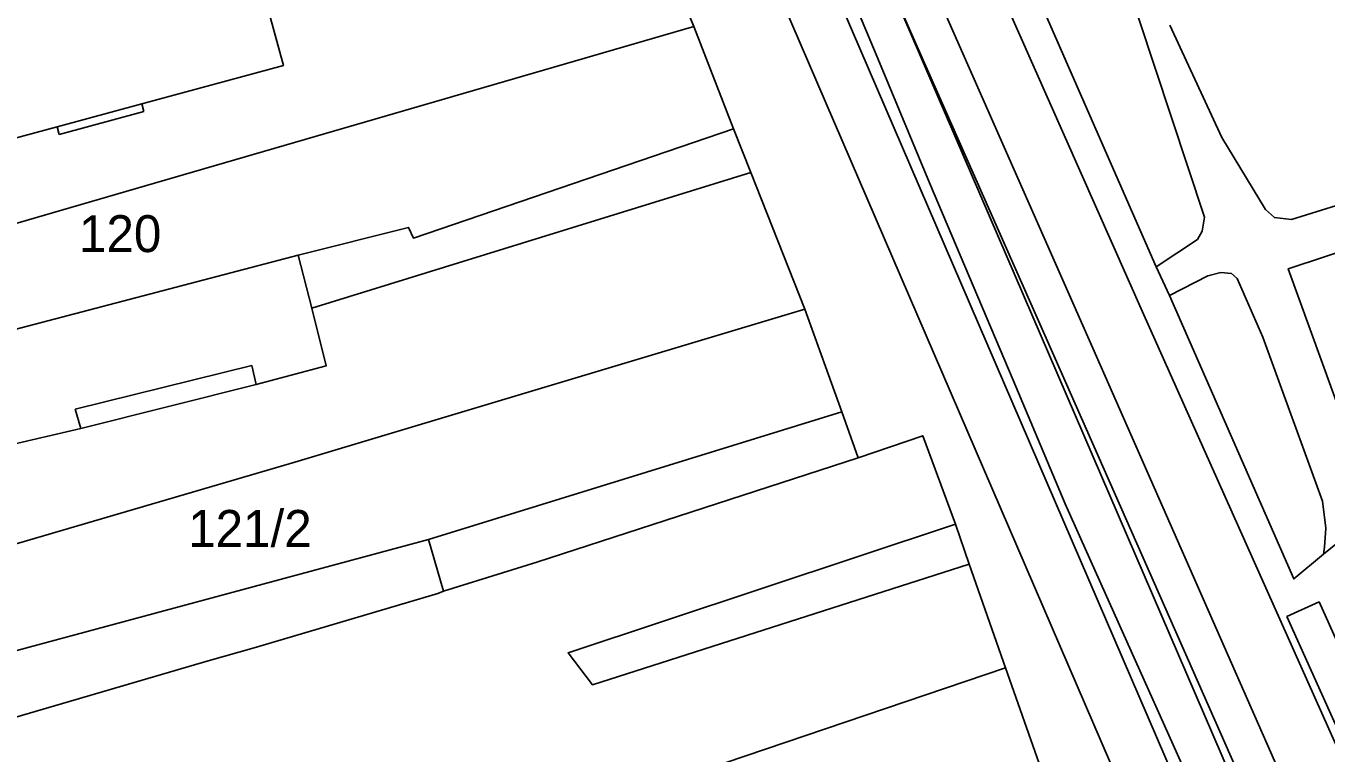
# Model space of a CAD drawing. Extents: x -263423 to -261326, y -1240067 to -1237864.
# Drawn here: x -262810.1 to -262739.6, y -1239757.9 to -1239718.5 of the extents above; entities that cross this region are included whole.
import ezdxf

# ---------------------------------------------------------------- set-up
doc = ezdxf.new("R2010")
doc.units = 0
for name, color, linetype in [('body_kn', 7, 'Continuous'), ('kladpar_druhypozemkov', 7, 'Continuous'), ('kladpar_hranice', 7, 'Continuous'), ('kladpar_parcelnecisla', 7, 'Continuous'), ('kladpar_plochy', 7, 'Continuous'), ('tarchy_linie', 7, 'Continuous'), ('zappar_hrandruhpozemk', 7, 'Continuous')]:
    doc.layers.add(name, color=color, linetype=linetype)

msp = doc.modelspace()

# ---------------------------------------------------------------- linework, layer by layer
at = {"layer": 'body_kn'}
for p, q in [((-262773.87, -1239718.55), (-262773.87, -1239718.55)), ((-262796.11, -1239720.67), (-262796.11, -1239720.67)), ((-262763.9, -1239720.28), (-262763.9, -1239720.28)), ((-262803.79, -1239722.74), (-262803.79, -1239722.74)), ((-262803.67, -1239723.16), (-262803.67, -1239723.16)), ((-262808.37, -1239723.98), (-262808.37, -1239723.98)), ((-262808.37, -1239723.98), (-262808.37, -1239723.98)), ((-262808.26, -1239724.4), (-262808.26, -1239724.4)), ((-262771.72, -1239724.1), (-262771.72, -1239724.1)), ((-262745.27, -1239724.56), (-262745.27, -1239724.56)), ((-262770.78, -1239726.46), (-262770.78, -1239726.46)), ((-262770.78, -1239726.46), (-262770.78, -1239726.46)), ((-262803.65, -1239727.2), (-262803.65, -1239727.2)), ((-262803.65, -1239727.2), (-262803.65, -1239727.2)), ((-262761.11, -1239727.02), (-262761.11, -1239727.02)), ((-262742.91, -1239728.47), (-262742.91, -1239728.47)), ((-262746.2, -1239728.87), (-262746.2, -1239728.87)), ((-262742.42, -1239728.9), (-262742.42, -1239728.9)), ((-262741.5, -1239729), (-262741.5, -1239729)), ((-262789.33, -1239729.43), (-262789.33, -1239729.43)), ((-262789.07, -1239730.01), (-262789.07, -1239730.01)), ((-262746.58, -1239730.08), (-262746.58, -1239730.08)), ((-262746.33, -1239729.63), (-262746.33, -1239729.63)), ((-262795.32, -1239730.93), (-262795.32, -1239730.93)), ((-262795.32, -1239730.93), (-262795.32, -1239730.93)), ((-262748.82, -1239731.56), (-262748.82, -1239731.56)), ((-262746.02, -1239732.06), (-262746.02, -1239732.06)), ((-262745.32, -1239731.87), (-262745.32, -1239731.87)), ((-262744.74, -1239731.93), (-262744.74, -1239731.93)), ((-262744.43, -1239732.19), (-262744.43, -1239732.19)), ((-262741.67, -1239731.67), (-262741.67, -1239731.67)), ((-262748.11, -1239733.11), (-262748.11, -1239733.11)), ((-262748.11, -1239733.11), (-262748.11, -1239733.11)), ((-262794.57, -1239733.8), (-262794.57, -1239733.8)), ((-262767.87, -1239733.86), (-262767.87, -1239733.86)), ((-262749.57, -1239734), (-262749.57, -1239734)), ((-262752.45, -1239735.52), (-262752.45, -1239735.52)), ((-262743.04, -1239735.38), (-262743.04, -1239735.38)), ((-262754.38, -1239736.37), (-262754.38, -1239736.37)), ((-262797.83, -1239736.91), (-262797.83, -1239736.91)), ((-262793.79, -1239736.92), (-262793.79, -1239736.92)), ((-262756.57, -1239737.71), (-262756.57, -1239737.71)), ((-262797.58, -1239737.93), (-262797.58, -1239737.93)), ((-262797.58, -1239737.93), (-262797.58, -1239737.93)), ((-262807.4, -1239739.28), (-262807.4, -1239739.28)), ((-262765.86, -1239739.42), (-262765.86, -1239739.42)), ((-262807.08, -1239740.31), (-262807.08, -1239740.31)), ((-262761.47, -1239740.71), (-262761.47, -1239740.71)), ((-262764.98, -1239741.91), (-262764.98, -1239741.91)), ((-262795.49, -1239742.14), (-262795.49, -1239742.14)), ((-262795.49, -1239742.14), (-262795.49, -1239742.14)), ((-262753.75, -1239744.39), (-262753.75, -1239744.39)), ((-262739.82, -1239744.25), (-262739.82, -1239744.25)), ((-262759.7, -1239745.5), (-262759.7, -1239745.5)), ((-262739.64, -1239745.72), (-262739.64, -1239745.72)), ((-262788.25, -1239746.32), (-262788.25, -1239746.32)), ((-262739.71, -1239746.74), (-262739.71, -1239746.74)), ((-262782.39, -1239747.56), (-262782.39, -1239747.56)), ((-262758.95, -1239747.67), (-262758.95, -1239747.67)), ((-262758.95, -1239747.67), (-262758.95, -1239747.67)), ((-262739.76, -1239747.13), (-262739.76, -1239747.13)), ((-262741.37, -1239748.46), (-262741.37, -1239748.46)), ((-262787.75, -1239749.25), (-262787.75, -1239749.25)), ((-262787.43, -1239749.13), (-262787.43, -1239749.13)), ((-262787.43, -1239749.13), (-262787.43, -1239749.13)), ((-262751.59, -1239749.24), (-262751.59, -1239749.24)), ((-262740, -1239749.71), (-262740, -1239749.71)), ((-262741.75, -1239750.49), (-262741.75, -1239750.49)), ((-262741.75, -1239750.49), (-262741.75, -1239750.49)), ((-262797.7, -1239752.2), (-262797.7, -1239752.2)), ((-262780.69, -1239752.47), (-262780.69, -1239752.47)), ((-262800.19, -1239752.89), (-262800.19, -1239752.89)), ((-262756.99, -1239753.28), (-262756.99, -1239753.28)), ((-262779.36, -1239754.2), (-262779.36, -1239754.2))]:
    msp.add_line(p, q, dxfattribs=at)
at = {"layer": 'kladpar_druhypozemkov'}
for p, q in [((-262804.71, -1239728.91), (-262804.71, -1239728.91)), ((-262797.55, -1239744.6), (-262797.55, -1239744.6))]:
    msp.add_line(p, q, dxfattribs=at)
at = {"layer": 'kladpar_hranice'}
for points in [[(-262788.14, -1239641.59), (-262788.03, -1239641.86), (-262785.99, -1239646.59), (-262785.85, -1239646.92), (-262767.2, -1239689.66), (-262766.13, -1239692.1), (-262748.82, -1239731.56), (-262748.11, -1239733.11), (-262741.37, -1239748.46), (-262739.76, -1239747.13), (-262738.34, -1239745.97)], [(-262738.34, -1239745.97), (-262739.76, -1239747.13), (-262741.37, -1239748.46), (-262748.11, -1239733.11), (-262748.82, -1239731.56), (-262766.13, -1239692.1), (-262767.2, -1239689.66), (-262785.85, -1239646.92)], [(-262755.17, -1239758.45), (-262756.99, -1239753.28), (-262758.95, -1239747.67), (-262759.7, -1239745.5), (-262761.47, -1239740.71), (-262764.98, -1239741.91), (-262765.86, -1239739.42), (-262767.87, -1239733.86), (-262770.78, -1239726.46), (-262771.72, -1239724.1), (-262773.87, -1239718.55), (-262776.96, -1239711.14), (-262777.91, -1239708.78), (-262780.24, -1239703.35), (-262781.63, -1239700.16), (-262783.78, -1239695.05), (-262787.57, -1239685.48)], [(-262825.97, -1239716.16), (-262807.48, -1239710.36), (-262780.24, -1239703.35), (-262777.91, -1239708.78), (-262776.96, -1239711.14), (-262773.87, -1239718.55), (-262803.65, -1239727.2), (-262829.94, -1239734.84), (-262831.38, -1239730.19), (-262808.37, -1239723.98), (-262803.79, -1239722.74), (-262796.11, -1239720.67), (-262797.12, -1239716.97), (-262797.74, -1239714.48), (-262805.84, -1239716.74), (-262806.03, -1239715.97), (-262824.3, -1239721.34), (-262825.97, -1239716.16)], [(-262840.99, -1239720.28), (-262839.37, -1239719.95), (-262836.7, -1239719.27), (-262826.68, -1239716.38), (-262825.97, -1239716.16), (-262824.3, -1239721.34), (-262806.03, -1239715.97), (-262805.84, -1239716.74), (-262797.74, -1239714.48), (-262797.12, -1239716.97), (-262796.11, -1239720.67), (-262803.79, -1239722.74), (-262808.37, -1239723.98), (-262831.38, -1239730.19), (-262832.87, -1239725.4), (-262839.7, -1239723.95), (-262840.99, -1239720.28)], [(-262803.65, -1239727.2), (-262773.87, -1239718.55), (-262771.72, -1239724.1), (-262770.78, -1239726.46), (-262767.87, -1239733.86), (-262795.49, -1239742.14), (-262825.28, -1239750.86), (-262827.55, -1239743.84), (-262828.56, -1239740.52), (-262830.38, -1239735.03), (-262829.94, -1239734.84), (-262803.65, -1239727.2)], [(-262795.49, -1239742.14), (-262767.87, -1239733.86), (-262765.86, -1239739.42), (-262764.98, -1239741.91), (-262782.39, -1239747.56), (-262787.43, -1239749.13), (-262787.75, -1239749.25), (-262797.7, -1239752.2), (-262800.19, -1239752.89), (-262819.26, -1239758.47), (-262825.58, -1239760.29), (-262826.39, -1239757.29), (-262830.86, -1239758.73), (-262832.05, -1239752.87), (-262828.98, -1239751.93), (-262825.28, -1239750.86), (-262795.49, -1239742.14)], [(-262819.26, -1239758.47), (-262800.19, -1239752.89), (-262797.7, -1239752.2), (-262787.75, -1239749.25), (-262787.43, -1239749.13), (-262782.39, -1239747.56), (-262764.98, -1239741.91), (-262761.47, -1239740.71), (-262759.7, -1239745.5), (-262758.95, -1239747.67), (-262756.99, -1239753.28), (-262776.5, -1239759.89), (-262791.05, -1239763.32), (-262794.48, -1239764.1), (-262805.24, -1239766.49), (-262805.03, -1239768.22), (-262813.14, -1239769.76), (-262811.51, -1239781.32), (-262813.94, -1239781.75), (-262815.81, -1239772.06), (-262819.26, -1239758.47)], [(-262776.5, -1239759.89), (-262756.99, -1239753.28), (-262755.17, -1239758.45), (-262754.35, -1239760.75), (-262776.99, -1239768.67), (-262793.2, -1239773.95), (-262800.85, -1239775.82), (-262800.54, -1239777.8), (-262811.51, -1239781.32), (-262813.14, -1239769.76), (-262805.03, -1239768.22), (-262805.24, -1239766.49), (-262794.48, -1239764.1), (-262791.05, -1239763.32), (-262776.5, -1239759.89)]]:
    msp.add_lwpolyline(points, dxfattribs=at)
at = {"layer": 'kladpar_plochy'}
for p, q in [((-262748.82, -1239731.56), (-262766.13, -1239692.1)), ((-262766.13, -1239692.1), (-262748.82, -1239731.56)), ((-262773.87, -1239718.55), (-262776.96, -1239711.14)), ((-262771.72, -1239724.1), (-262773.87, -1239718.55)), ((-262770.78, -1239726.46), (-262771.72, -1239724.1)), ((-262767.87, -1239733.86), (-262770.78, -1239726.46)), ((-262748.11, -1239733.11), (-262748.82, -1239731.56)), ((-262748.82, -1239731.56), (-262748.11, -1239733.11)), ((-262741.37, -1239748.46), (-262748.11, -1239733.11)), ((-262748.11, -1239733.11), (-262741.37, -1239748.46)), ((-262765.86, -1239739.42), (-262767.87, -1239733.86)), ((-262764.98, -1239741.91), (-262765.86, -1239739.42)), ((-262761.47, -1239740.71), (-262764.98, -1239741.91)), ((-262759.7, -1239745.5), (-262761.47, -1239740.71)), ((-262758.95, -1239747.67), (-262759.7, -1239745.5)), ((-262738.34, -1239745.97), (-262739.76, -1239747.13)), ((-262739.76, -1239747.13), (-262738.34, -1239745.97)), ((-262756.99, -1239753.28), (-262758.95, -1239747.67)), ((-262739.76, -1239747.13), (-262741.37, -1239748.46)), ((-262741.37, -1239748.46), (-262739.76, -1239747.13)), ((-262755.17, -1239758.45), (-262756.99, -1239753.28))]:
    msp.add_line(p, q, dxfattribs=at)
for points in [[(-262825.97, -1239716.16), (-262807.48, -1239710.36), (-262780.24, -1239703.35), (-262777.91, -1239708.78), (-262776.96, -1239711.14), (-262773.87, -1239718.55), (-262803.65, -1239727.2), (-262829.94, -1239734.84), (-262831.38, -1239730.19), (-262808.37, -1239723.98), (-262803.79, -1239722.74), (-262796.11, -1239720.67), (-262797.12, -1239716.97), (-262797.74, -1239714.48), (-262805.84, -1239716.74), (-262806.03, -1239715.97), (-262824.3, -1239721.34)], [(-262840.99, -1239720.28), (-262839.37, -1239719.95), (-262836.7, -1239719.27), (-262826.68, -1239716.38), (-262825.97, -1239716.16), (-262824.3, -1239721.34), (-262806.03, -1239715.97), (-262805.84, -1239716.74), (-262797.74, -1239714.48), (-262797.12, -1239716.97), (-262796.11, -1239720.67), (-262803.79, -1239722.74), (-262808.37, -1239723.98), (-262831.38, -1239730.19), (-262832.87, -1239725.4), (-262839.7, -1239723.95)], [(-262803.65, -1239727.2), (-262773.87, -1239718.55), (-262771.72, -1239724.1), (-262770.78, -1239726.46), (-262767.87, -1239733.86), (-262795.49, -1239742.14), (-262825.28, -1239750.86), (-262827.55, -1239743.84), (-262828.56, -1239740.52), (-262830.38, -1239735.03), (-262829.94, -1239734.84)], [(-262795.49, -1239742.14), (-262767.87, -1239733.86), (-262765.86, -1239739.42), (-262764.98, -1239741.91), (-262782.39, -1239747.56), (-262787.43, -1239749.13), (-262787.75, -1239749.25), (-262797.7, -1239752.2), (-262800.19, -1239752.89), (-262819.26, -1239758.47), (-262825.58, -1239760.29), (-262826.39, -1239757.29), (-262830.86, -1239758.73), (-262832.05, -1239752.87), (-262828.98, -1239751.93), (-262825.28, -1239750.86)], [(-262819.26, -1239758.47), (-262800.19, -1239752.89), (-262797.7, -1239752.2), (-262787.75, -1239749.25), (-262787.43, -1239749.13), (-262782.39, -1239747.56), (-262764.98, -1239741.91), (-262761.47, -1239740.71), (-262759.7, -1239745.5), (-262758.95, -1239747.67), (-262756.99, -1239753.28), (-262776.5, -1239759.89), (-262791.05, -1239763.32), (-262794.48, -1239764.1), (-262805.24, -1239766.49), (-262805.03, -1239768.22), (-262813.14, -1239769.76), (-262811.51, -1239781.32), (-262813.94, -1239781.75), (-262815.81, -1239772.06)], [(-262776.5, -1239759.89), (-262756.99, -1239753.28), (-262755.17, -1239758.45), (-262754.35, -1239760.75), (-262776.99, -1239768.67), (-262793.2, -1239773.95), (-262800.85, -1239775.82), (-262800.54, -1239777.8), (-262811.51, -1239781.32), (-262813.14, -1239769.76), (-262805.03, -1239768.22), (-262805.24, -1239766.49), (-262794.48, -1239764.1), (-262791.05, -1239763.32)]]:
    msp.add_lwpolyline(points, close=True, dxfattribs=at)
at = {"layer": 'tarchy_linie'}
for points in [[(-262706.54, -1239880.67), (-262742.27, -1239779.37), (-262780.81, -1239690), (-262819.34, -1239601.25), (-262816.79, -1239600.49), (-262817.29, -1239598.81), (-262817.32, -1239598.72), (-262815.09, -1239597.98), (-262814.98, -1239597.94), (-262815.48, -1239596.45), (-262815.98, -1239594.96), (-262818.17, -1239595.69), (-262820.83, -1239596.57), (-262845.98, -1239506.9)], [(-262735.26, -1239777.31), (-262742.03, -1239765.52), (-262775.57, -1239687.74), (-262811.81, -1239604.28), (-262814.73, -1239592.68), (-262817.65, -1239581.52), (-262822.24, -1239563.13)], [(-262736.62, -1239778.1), (-262741.1, -1239770.47), (-262746.26, -1239761.11), (-262751.59, -1239749.24), (-262753.75, -1239744.39), (-262756.57, -1239737.71), (-262761.11, -1239727.02), (-262763.9, -1239720.28), (-262768.21, -1239710.04), (-262772.17, -1239700.1), (-262776, -1239690.78), (-262780.26, -1239681.08), (-262784.83, -1239671.23), (-262789.11, -1239661.86), (-262793.12, -1239652.78), (-262797.39, -1239643.05), (-262801.85, -1239633.31), (-262808.04, -1239619.61), (-262811.66, -1239610.43), (-262813.83, -1239602.97), (-262815.09, -1239597.98)], [(-262657.08, -1239929.21), (-262646.38, -1239963), (-262674.82, -1239975.1), (-262703.83, -1239879.78), (-262739.61, -1239778.33), (-262778.19, -1239688.87), (-262817.29, -1239598.81)], [(-262741.75, -1239750.49), (-262740, -1239749.71), (-262737.36, -1239755.57), (-262739.11, -1239756.35), (-262741.75, -1239750.49)]]:
    msp.add_lwpolyline(points, dxfattribs=at)
at = {"layer": 'zappar_hrandruhpozemk'}
for p, q in [((-262749.57, -1239734), (-262767.76, -1239692.96)), ((-262770.82, -1239693.94), (-262752.45, -1239735.52)), ((-262772.74, -1239694.83), (-262754.38, -1239736.37)), ((-262748.09, -1239718.48), (-262745.27, -1239724.56)), ((-262803.67, -1239723.16), (-262803.79, -1239722.74)), ((-262808.26, -1239724.4), (-262803.67, -1239723.16)), ((-262808.37, -1239723.98), (-262808.26, -1239724.4)), ((-262770.78, -1239726.46), (-262794.57, -1239733.8)), ((-262739.09, -1239757.43), (-262749.57, -1239734)), ((-262743.04, -1239735.38), (-262739.82, -1239744.25)), ((-262807.4, -1239739.28), (-262797.83, -1239736.91)), ((-262797.83, -1239736.91), (-262797.58, -1239737.93)), ((-262797.58, -1239737.93), (-262807.08, -1239740.31)), ((-262807.08, -1239740.31), (-262807.4, -1239739.28)), ((-262788.25, -1239746.32), (-262765.86, -1239739.42)), ((-262788.25, -1239746.32), (-262811.02, -1239752.46)), ((-262787.43, -1239749.13), (-262788.25, -1239746.32))]:
    msp.add_line(p, q, dxfattribs=at)
for points in [[(-262752.43, -1239708.45), (-262752.05, -1239709.67), (-262751.86, -1239711.01), (-262751.99, -1239712.28), (-262752.06, -1239713.36), (-262751.94, -1239714.38), (-262751.5, -1239715.4), (-262750.8, -1239716.62), (-262749.79, -1239718.09), (-262746.2, -1239728.87), (-262746.33, -1239729.63), (-262746.58, -1239730.08), (-262748.82, -1239731.56)], [(-262745.27, -1239724.56), (-262742.91, -1239728.47), (-262742.42, -1239728.9), (-262741.5, -1239729), (-262729.31, -1239725.22), (-262728.63, -1239724.7), (-262728.37, -1239723.47)], [(-262795.32, -1239730.93), (-262789.33, -1239729.43), (-262789.07, -1239730.01), (-262771.72, -1239724.1)], [(-262727.61, -1239727.04), (-262729.76, -1239727.74), (-262741.67, -1239731.67), (-262738.1, -1239741.52), (-262737.67, -1239742.06), (-262737.33, -1239742.33), (-262737.01, -1239742.52), (-262736.28, -1239742.53)], [(-262812.54, -1239735.44), (-262795.32, -1239730.93), (-262794.57, -1239733.8), (-262793.79, -1239736.92), (-262797.58, -1239737.93)], [(-262748.11, -1239733.11), (-262746.02, -1239732.06), (-262745.32, -1239731.87), (-262744.74, -1239731.93), (-262744.43, -1239732.19), (-262743.04, -1239735.38)], [(-262807.08, -1239740.31), (-262811.04, -1239741.24), (-262811.66, -1239738.75), (-262812.54, -1239735.44)], [(-262752.45, -1239735.52), (-262742.22, -1239758.77), (-262737.25, -1239768.56), (-262731.89, -1239777.14)], [(-262754.38, -1239736.37), (-262744.15, -1239759.51), (-262739.05, -1239769.7)], [(-262739.82, -1239744.25), (-262739.64, -1239745.72), (-262739.71, -1239746.74), (-262739.76, -1239747.13)], [(-262758.95, -1239747.67), (-262779.36, -1239754.2), (-262780.69, -1239752.47), (-262759.7, -1239745.5)]]:
    msp.add_lwpolyline(points, dxfattribs=at)

# ---------------------------------------------------------------- texts
at = {"layer": 'kladpar_parcelnecisla'}
for s, p in [('120', (-262807.188, -1239730.77)), ('121/2', (-262801.273, -1239746.73))]:
    msp.add_text(s, height=2, dxfattribs=at).set_placement(p)

doc.saveas('drawing.dxf')
